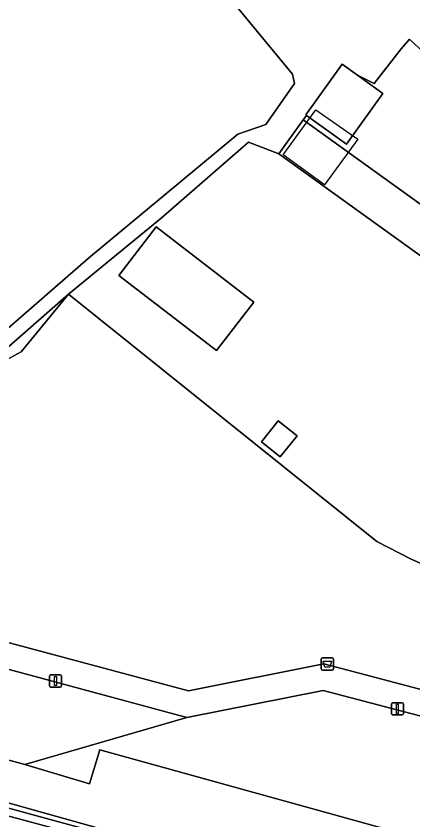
# Model space of a CAD drawing. Extents: x 162989 to 165008, y 383432 to 384338.
# Drawn here: x 163703.1 to 163735.5, y 383892.6 to 383958.3 of the extents above; entities that cross this region are included whole.
import ezdxf

# ---------------------------------------------------------------- set-up
doc = ezdxf.new("R2010")
doc.units = 0
for name, color, linetype in [('IMGEO_Afvalbak', 7, 'Continuous'), ('IMGEO_Erf', 7, 'Continuous'), ('IMGEO_Geluidsscherm', 7, 'Continuous'), ('IMGEO_Groenvoorziening', 7, 'Continuous'), ('IMGEO_Lichtmast', 7, 'Continuous'), ('IMGEO_Pand', 7, 'Continuous'), ('IMGEO_Pand_vergunning_verleend', 7, 'Continuous'), ('IMGEO_Spoorbaan_halfverhard', 7, 'Continuous'), ('IMGEO_Terreindeel_gesloten', 7, 'Continuous'), ('IMGEO_Voetpad_open', 7, 'Continuous')]:
    doc.layers.add(name, color=color, linetype=linetype)

msp = doc.modelspace()

# ---------------------------------------------------------------- linework, layer by layer
at = {"layer": 'IMGEO_Afvalbak'}
for p, q in [((163728.032, 383904.992), (163728.032, 383905.792)), ((163728.032, 383905.792), (163728.032, 383904.992)), ((163728.132, 383905.892), (163728.922, 383905.892)), ((163728.922, 383905.892), (163728.132, 383905.892)), ((163729.022, 383905.792), (163729.022, 383904.992)), ((163729.022, 383904.992), (163729.022, 383905.792)), ((163728.922, 383904.892), (163728.132, 383904.892)), ((163728.132, 383904.892), (163728.922, 383904.892))]:
    msp.add_line(p, q, dxfattribs=at)
msp.add_lwpolyline([(163728.175, 383905.606), (163728.879, 383905.606), (163728.73, 383905.136), (163728.324, 383905.136), (163728.175, 383905.606)], dxfattribs=at)
for centre, start, end in [((163728.132, 383905.792), 90, 180), ((163728.132, 383905.792), 90, 180), ((163728.922, 383905.792), 0, 90), ((163728.922, 383905.792), 360, 90), ((163728.132, 383904.992), 180, 270), ((163728.132, 383904.992), 180, 270), ((163728.922, 383904.992), 270, 0), ((163728.922, 383904.992), 270, 0)]:
    msp.add_arc(centre, 0.1, start, end, dxfattribs=at)
at = {"layer": 'IMGEO_Erf'}
msp.add_lwpolyline([(163740.877, 383935.357), (163724.559, 383947.094), (163722.099, 383948.032), (163714.942, 383941.827), (163707.39, 383935.603), (163732.578, 383915.403), (163735.363, 383913.965), (163748.023, 383908.366)], dxfattribs=at)
for points in [[(163719.463, 383931.013), (163711.491, 383937.149), (163714.54, 383941.111), (163722.512, 383934.975)], [(163726.06, 383924.027), (163724.681, 383922.314), (163723.141, 383923.554), (163724.521, 383925.268)]]:
    msp.add_lwpolyline(points, close=True, dxfattribs=at)
at = {"layer": 'IMGEO_Geluidsscherm'}
msp.add_lwpolyline([(163670.387, 383902.701), (163679.08, 383900.453), (163684.837, 383898.91), (163694.457, 383896.281), (163712.761, 383891.135), (163722.461, 383888.771), (163728.245, 383887.121)], dxfattribs=at)
at = {"layer": 'IMGEO_Groenvoorziening'}
for points in [[(163697.268, 383927.521), (163693.691, 383915.474), (163692.043, 383909.923), (163717.181, 383903.179), (163728.251, 383905.398), (163744.64, 383901.053), (163748.023, 383908.366), (163735.363, 383913.965), (163732.578, 383915.403), (163707.39, 383935.603), (163703.527, 383930.905), (163701.096, 383929.591)], [(163675.505, 383912.228), (163675.48, 383912.126), (163673.981, 383906.039), (163680.535, 383904.008), (163680.457, 383903.531), (163703.813, 383897.179), (163717.041, 383901.013)], [(163728.178, 383903.212), (163717.041, 383901.013), (163703.813, 383897.179), (163709.101, 383895.596), (163709.945, 383898.379), (163739.432, 383890.196), (163743.749, 383899.125)]]:
    msp.add_lwpolyline(points, close=True, dxfattribs=at)
msp.add_lwpolyline([(163694.457, 383896.281), (163712.761, 383891.135), (163722.461, 383888.771), (163728.245, 383887.121), (163731.769, 383886.074), (163735.991, 383884.821), (163736.018, 383884.91), (163737.393, 383885.18), (163737.478, 383885.135), (163737.56, 383885.293), (163737.301, 383885.408), (163737.339, 383885.494), (163736.137, 383886.029), (163735.004, 383886.541), (163735.85, 383888.444), (163737.081, 383887.864), (163737.185, 383888.097), (163737.684, 383887.875), (163738.261, 383887.564), (163739.432, 383890.196), (163709.945, 383898.379), (163709.101, 383895.596), (163703.813, 383897.179), (163680.457, 383903.531)], dxfattribs=at)
at = {"layer": 'IMGEO_Lichtmast'}
for p, q in [((163705.82, 383903.601), (163705.82, 383904.401)), ((163705.82, 383904.401), (163705.82, 383903.601)), ((163705.92, 383904.501), (163706.71, 383904.501)), ((163706.71, 383904.501), (163705.92, 383904.501)), ((163706.81, 383904.401), (163706.81, 383903.601)), ((163706.81, 383903.601), (163706.81, 383904.401)), ((163706.71, 383903.501), (163705.92, 383903.501)), ((163705.92, 383903.501), (163706.71, 383903.501)), ((163733.855, 383902.223), (163734.645, 383902.223)), ((163734.645, 383902.223), (163733.855, 383902.223)), ((163733.755, 383901.323), (163733.755, 383902.123)), ((163733.755, 383902.123), (163733.755, 383901.323)), ((163734.745, 383902.123), (163734.745, 383901.323)), ((163734.745, 383901.323), (163734.745, 383902.123)), ((163734.645, 383901.223), (163733.855, 383901.223)), ((163733.855, 383901.223), (163734.645, 383901.223))]:
    msp.add_line(p, q, dxfattribs=at)
for points in [[(163706.24, 383904.376), (163706.39, 383904.376), (163706.39, 383903.626), (163706.24, 383903.626), (163706.24, 383904.376)], [(163734.175, 383902.098), (163734.325, 383902.098), (163734.325, 383901.348), (163734.175, 383901.348), (163734.175, 383902.098)]]:
    msp.add_lwpolyline(points, dxfattribs=at)
for centre, start, end in [((163705.92, 383904.401), 90, 180), ((163705.92, 383904.401), 90, 180), ((163706.71, 383904.401), 0, 90), ((163706.71, 383904.401), 360, 90), ((163705.92, 383903.601), 180, 270), ((163705.92, 383903.601), 180, 270), ((163706.71, 383903.601), 270, 0), ((163706.71, 383903.601), 270, 0), ((163733.855, 383902.123), 90, 180), ((163733.855, 383902.123), 90, 180), ((163734.645, 383902.123), 0, 90), ((163734.645, 383902.123), 360, 90), ((163733.855, 383901.323), 180, 270), ((163733.855, 383901.323), 180, 270), ((163734.645, 383901.323), 270, 0), ((163734.645, 383901.323), 270, 0)]:
    msp.add_arc(centre, 0.1, start, end, dxfattribs=at)
at = {"layer": 'IMGEO_Pand'}
for points in [[(163730.995, 383953.516), (163729.739, 383954.418), (163726.757, 383950.269), (163726.82, 383950.224), (163730.08, 383947.879), (163733.063, 383952.029)], [(163726.551, 383949.865), (163724.559, 383947.094), (163740.877, 383935.357), (163741.302, 383935.947), (163742.87, 383938.128)], [(163719.463, 383931.013), (163722.512, 383934.975), (163714.54, 383941.111), (163711.491, 383937.149)], [(163723.141, 383923.554), (163724.681, 383922.314), (163726.06, 383924.027), (163724.521, 383925.268)]]:
    msp.add_lwpolyline(points, close=True, dxfattribs=at)
at = {"layer": 'IMGEO_Pand_vergunning_verleend'}
msp.add_lwpolyline([(163724.926, 383947.003), (163727.588, 383950.672), (163731.013, 383948.292), (163728.301, 383944.554)], close=True, dxfattribs=at)
at = {"layer": 'IMGEO_Spoorbaan_halfverhard'}
msp.add_lwpolyline([(163669.605, 383902.592), (163669.844, 383902.563), (163671.46, 383902.098), (163692.705, 383896.279), (163705.585, 383892.744), (163709.577, 383891.674), (163713.611, 383890.587), (163722.28, 383888.223), (163731.228, 383885.804), (163731.414, 383885.272), (163731.152, 383885.162), (163726.864, 383886.32), (163722.542, 383887.496), (163717.62, 383888.866), (163712.994, 383890.109), (163707.057, 383891.725), (163702.008, 383893.095), (163692.802, 383895.623), (163686.729, 383897.26), (163678.145, 383899.607), (163670.639, 383901.671), (163668.927, 383902.157), (163669.06, 383902.482)], close=True, dxfattribs=at)
msp.add_lwpolyline([(163712.761, 383891.135), (163694.457, 383896.281)], dxfattribs=at)
at = {"layer": 'IMGEO_Terreindeel_gesloten'}
for points in [[(163701.572, 383932.108), (163709.01, 383938.569), (163721.218, 383948.694), (163723.51, 383949.486), (163725.833, 383952.83), (163725.688, 383953.588), (163708.761, 383974.117), (163703.824, 383973.072), (163703.29, 383975.594), (163706.943, 383976.322), (163703.944, 383979.959), (163697.272, 383978.372)], [(163739.574, 383952.43), (163735.228, 383956.447), (163734.547, 383955.662), (163732.359, 383952.848), (163730.995, 383953.516), (163733.063, 383952.029), (163730.08, 383947.879), (163726.82, 383950.224), (163726.551, 383949.865), (163742.87, 383938.128)], [(163701.096, 383929.591), (163703.527, 383930.905), (163707.39, 383935.603), (163701.864, 383930.754)]]:
    msp.add_lwpolyline(points, dxfattribs=at)
msp.add_lwpolyline([(163669.605, 383902.592), (163669.06, 383902.482), (163668.927, 383902.157), (163670.639, 383901.671), (163678.145, 383899.607), (163686.729, 383897.26), (163692.802, 383895.623), (163702.008, 383893.095), (163707.057, 383891.725), (163712.994, 383890.109), (163717.62, 383888.866), (163722.542, 383887.496), (163726.864, 383886.32), (163731.152, 383885.162), (163731.414, 383885.272), (163731.228, 383885.804), (163722.28, 383888.223), (163713.611, 383890.587), (163709.577, 383891.674), (163705.585, 383892.744), (163692.705, 383896.279), (163671.46, 383902.098), (163669.844, 383902.563)], close=True, dxfattribs=at)
at = {"layer": 'IMGEO_Voetpad_open'}
for points in [[(163700.411, 383985.439), (163703.944, 383979.959), (163706.943, 383976.322), (163707.72, 383976.477), (163709.514, 383974.277), (163708.761, 383974.117), (163725.688, 383953.588), (163725.833, 383952.83), (163723.51, 383949.486), (163721.218, 383948.694), (163709.01, 383938.569), (163701.572, 383932.108)], [(163701.864, 383930.754), (163707.39, 383935.603), (163714.942, 383941.827), (163722.099, 383948.032), (163724.559, 383947.094), (163726.551, 383949.865), (163726.82, 383950.224), (163726.757, 383950.269), (163729.739, 383954.418), (163730.995, 383953.516), (163732.359, 383952.848), (163734.547, 383955.662), (163735.228, 383956.447), (163739.574, 383952.43), (163741.817, 383954.24), (163748.93, 383960.122)]]:
    msp.add_lwpolyline(points, dxfattribs=at)
msp.add_lwpolyline([(163728.251, 383905.398), (163717.181, 383903.179), (163692.043, 383909.923), (163676.719, 383914.035), (163676.076, 383914.207), (163675.505, 383912.228), (163717.041, 383901.013), (163728.178, 383903.212), (163743.749, 383899.125), (163744.64, 383901.053)], close=True, dxfattribs=at)

doc.saveas('drawing.dxf')
